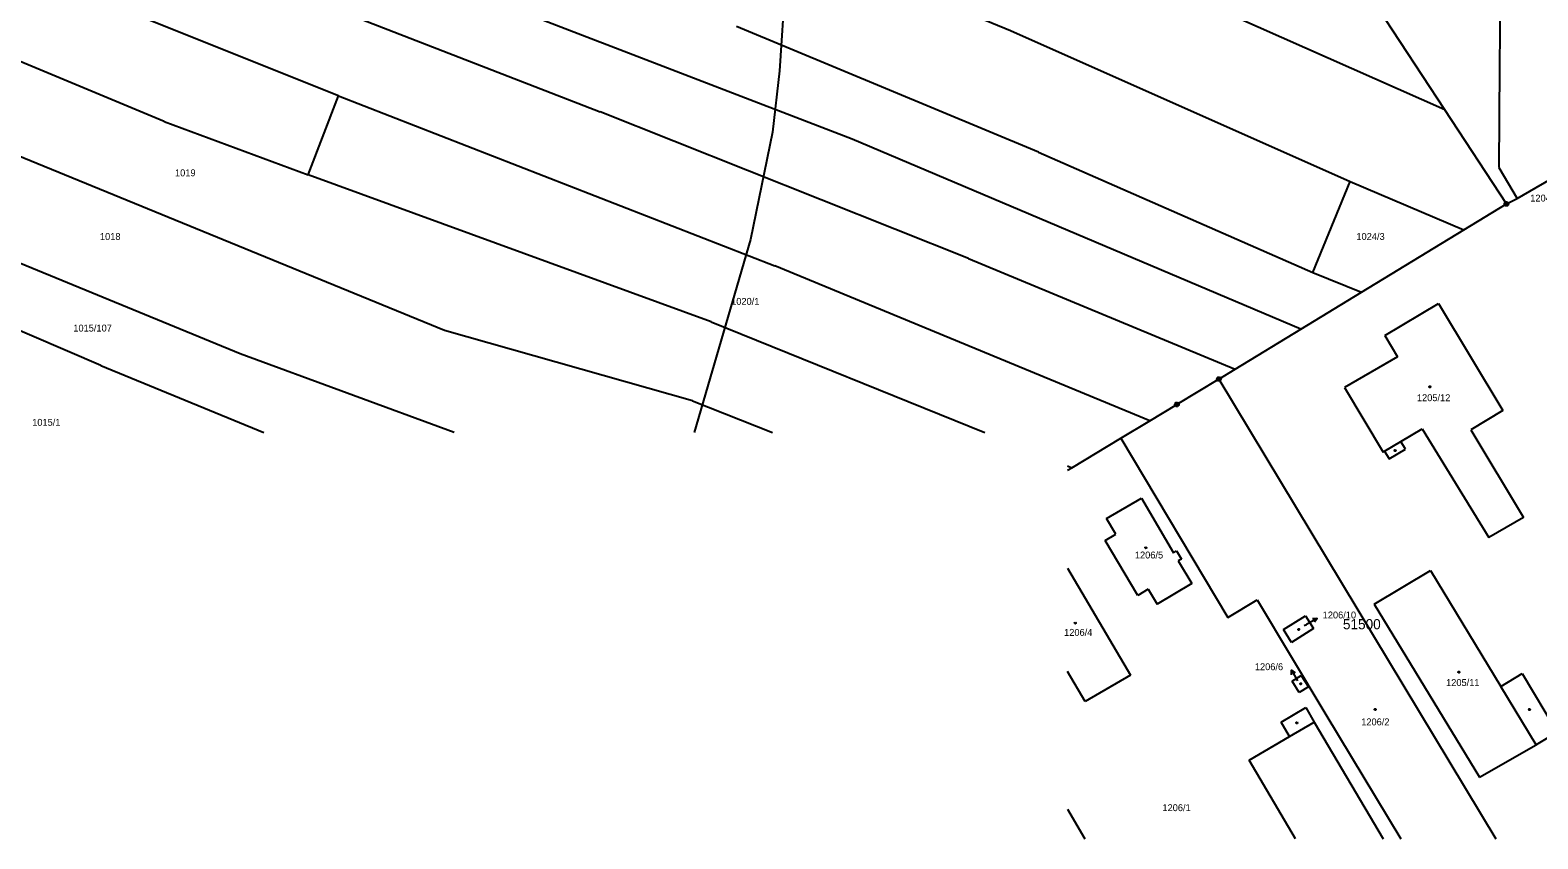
# Model space of a CAD drawing. Extents: x -777309 to -774195, y -1144706 to -1143600.
# Drawn here: x -775855.3 to -775484.3, y -1144700 to -1144501 of the extents above; entities that cross this region are included whole.
import ezdxf

# ---------------------------------------------------------------- set-up
doc = ezdxf.new("R2010")
doc.units = 0
for name, color, linetype in [('1', 7, 'Continuous'), ('11', 7, 'Continuous'), ('12', 7, 'Continuous'), ('2', 7, 'Continuous'), ('4', 7, 'Continuous'), ('5', 7, 'Continuous'), ('7', 7, 'Continuous'), ('8', 7, 'Continuous')]:
    doc.layers.add(name, color=color, linetype=linetype)

msp = doc.modelspace()

# ---------------------------------------------------------------- linework, layer by layer
at = {"layer": '1'}
for p, q in [((-775901.69, -1144448.49), (-775715.04, -1144521.12)), ((-775693.38, -1144468.4), (-775614.03, -1144501.05)), ((-775822.27, -1144523.43), (-775921.21, -1144482.29)), ((-775507.21, -1144520.6), (-775592.79, -1144482.59)), ((-775493.58, -1144486.33), (-775493.7, -1144510.05)), ((-775779.42, -1144517.15), (-775844.51, -1144491.07)), ((-775653.03, -1144527.81), (-775735.37, -1144496.15)), ((-775507.21, -1144520.6), (-775523.71, -1144495.46)), ((-775607.18, -1144531.04), (-775681.45, -1144500.07)), ((-775614.03, -1144501.05), (-775530.47, -1144538.25)), ((-775493.7, -1144510.05), (-775493.92, -1144534.76)), ((-775786.84, -1144536.56), (-775779.42, -1144517.15)), ((-775779.42, -1144517.15), (-775672.07, -1144558.96)), ((-775624.37, -1144557.21), (-775715.04, -1144521.12)), ((-775492.03, -1144543.75), (-775507.21, -1144520.6)), ((-775753.33, -1144574.87), (-775878.82, -1144523.5)), ((-775822.27, -1144523.43), (-775786.84, -1144536.56)), ((-775542.63, -1144574.58), (-775653.03, -1144527.81)), ((-775607.18, -1144531.04), (-775539.64, -1144560.59)), ((-775687.74, -1144572.8), (-775786.84, -1144536.56)), ((-775493.92, -1144534.76), (-775489.41, -1144542.39)), ((-775489.41, -1144542.39), (-775477.9, -1144535.73)), ((-775539.64, -1144560.59), (-775530.47, -1144538.25)), ((-775530.47, -1144538.25), (-775502.5, -1144550.13)), ((-775502.5, -1144550.13), (-775492.03, -1144543.75)), ((-775492.03, -1144543.75), (-775489.41, -1144542.39)), ((-775803.63, -1144580.65), (-775882.53, -1144548.18)), ((-775837.88, -1144583.47), (-775917.7, -1144549.4)), ((-775527.68, -1144565.47), (-775502.5, -1144550.13)), ((-775579.8, -1144597.13), (-775672.07, -1144558.96)), ((-775624.37, -1144557.21), (-775558.78, -1144584.42)), ((-775539.64, -1144560.59), (-775527.68, -1144565.47)), ((-775542.63, -1144574.58), (-775527.68, -1144565.47)), ((-775521.96, -1144576.15), (-775508.76, -1144568.22)), ((-775508.76, -1144568.22), (-775492.9, -1144594.56)), ((-775692.28, -1144592.24), (-775753.33, -1144574.87)), ((-775687.74, -1144572.8), (-775620.4, -1144600)), ((-775558.78, -1144584.42), (-775542.63, -1144574.58)), ((-775521.96, -1144576.15), (-775518.83, -1144581.36)), ((-775750.96, -1144600), (-775803.63, -1144580.65)), ((-775518.83, -1144581.36), (-775531.87, -1144588.95)), ((-775837.88, -1144583.47), (-775797.79, -1144600)), ((-775562.76, -1144586.85), (-775558.78, -1144584.42)), ((-775562.76, -1144586.85), (-775573.1, -1144593.11)), ((-775562.76, -1144586.85), (-775494.64, -1144700)), ((-775531.87, -1144588.95), (-775522.35, -1144604.82)), ((-775692.28, -1144592.24), (-775672.6, -1144600)), ((-775579.8, -1144597.13), (-775573.1, -1144593.11)), ((-775586.87, -1144601.37), (-775579.8, -1144597.13)), ((-775492.9, -1144594.56), (-775500.8, -1144599.32)), ((-775518.02, -1144602.23), (-775512.78, -1144599.08)), ((-775512.78, -1144599.08), (-775496.4, -1144625.82)), ((-775500.8, -1144599.32), (-775487.84, -1144620.92)), ((-775598.96, -1144608.66), (-775586.87, -1144601.37)), ((-775586.87, -1144601.37), (-775560.6, -1144645.51)), ((-775522.35, -1144604.82), (-775522, -1144604.62)), ((-775522, -1144604.62), (-775520.87, -1144606.5)), ((-775520.87, -1144606.5), (-775516.89, -1144604.12)), ((-775516.89, -1144604.12), (-775518.02, -1144602.23)), ((-775600, -1144608.24), (-775598.96, -1144608.66)), ((-775600, -1144609.29), (-775598.96, -1144608.66)), ((-775590.4, -1144621.18), (-775581.86, -1144616.15)), ((-775581.86, -1144616.15), (-775573.94, -1144629.58)), ((-775588.14, -1144625.02), (-775590.4, -1144621.18)), ((-775487.84, -1144620.92), (-775496.4, -1144625.82)), ((-775590.74, -1144626.55), (-775588.14, -1144625.02)), ((-775582.75, -1144640.1), (-775590.74, -1144626.55)), ((-775573.94, -1144629.58), (-775573.18, -1144629.13)), ((-775573.18, -1144629.13), (-775571.99, -1144631.14)), ((-775600, -1144633.38), (-775584.52, -1144659.7)), ((-775571.99, -1144631.14), (-775572.76, -1144631.59)), ((-775572.76, -1144631.59), (-775569.44, -1144637.2)), ((-775524.6, -1144642.25), (-775510.7, -1144633.95)), ((-775510.7, -1144633.95), (-775493.41, -1144662.51)), ((-775569.44, -1144637.2), (-775577.98, -1144642.24)), ((-775580.15, -1144638.57), (-775582.75, -1144640.1)), ((-775580.15, -1144638.57), (-775577.98, -1144642.24)), ((-775560.6, -1144645.51), (-775553.4, -1144641.18)), ((-775553.4, -1144641.18), (-775536.43, -1144669.37)), ((-775546.89, -1144648.51), (-775541.46, -1144645.13)), ((-775541.46, -1144645.13), (-775539.48, -1144648.26)), ((-775524.6, -1144642.25), (-775498.67, -1144684.85)), ((-775544.9, -1144651.71), (-775546.89, -1144648.51)), ((-775539.48, -1144648.26), (-775544.9, -1144651.71)), ((-775595.69, -1144666.21), (-775600, -1144658.83)), ((-775584.52, -1144659.7), (-775595.69, -1144666.21)), ((-775544.76, -1144661.2), (-775542.5, -1144659.79)), ((-775542.5, -1144659.79), (-775540.76, -1144662.61)), ((-775493.41, -1144662.51), (-775488.18, -1144659.34)), ((-775488.18, -1144659.34), (-775479.53, -1144673.73)), ((-775542.99, -1144664.02), (-775544.76, -1144661.2)), ((-775540.76, -1144662.61), (-775542.99, -1144664.02)), ((-775547.49, -1144671.25), (-775541.42, -1144667.66)), ((-775541.42, -1144667.66), (-775539.3, -1144671.27)), ((-775545.38, -1144674.84), (-775547.49, -1144671.25)), ((-775539.3, -1144671.27), (-775522.39, -1144700)), ((-775536.43, -1144669.37), (-775518.02, -1144700)), ((-775555.31, -1144680.67), (-775545.38, -1144674.84)), ((-775479.53, -1144673.73), (-775484.72, -1144676.87)), ((-775498.67, -1144684.85), (-775484.72, -1144676.87)), ((-775543.95, -1144700), (-775555.31, -1144680.67)), ((-775600, -1144692.66), (-775595.74, -1144700))]:
    msp.add_line(p, q, dxfattribs=at)
at = {"layer": '11'}
msp.add_lwpolyline([(-775666.55, -1144407.41), (-775666.83, -1144427.98), (-775670.98, -1144457.34), (-775669.53, -1144489.78), (-775670.86, -1144510.96), (-775672.62, -1144526.1), (-775678.04, -1144552.51), (-775691.93, -1144600)], dxfattribs=at)
at = {"layer": '12'}
for p, q in [((-775493.58, -1144486.33), (-775493.7, -1144510.05)), ((-775507.21, -1144520.6), (-775523.71, -1144495.46)), ((-775493.7, -1144510.05), (-775493.92, -1144534.76)), ((-775492.03, -1144543.75), (-775507.21, -1144520.6)), ((-775493.92, -1144534.76), (-775489.41, -1144542.39)), ((-775492.03, -1144543.75), (-775489.41, -1144542.39)), ((-775521.96, -1144576.15), (-775508.76, -1144568.22)), ((-775508.76, -1144568.22), (-775492.9, -1144594.56)), ((-775521.96, -1144576.15), (-775518.83, -1144581.36)), ((-775518.83, -1144581.36), (-775531.87, -1144588.95)), ((-775562.76, -1144586.85), (-775573.1, -1144593.11)), ((-775562.76, -1144586.85), (-775494.64, -1144700)), ((-775531.87, -1144588.95), (-775522.35, -1144604.82)), ((-775579.8, -1144597.13), (-775573.1, -1144593.11)), ((-775586.87, -1144601.37), (-775579.8, -1144597.13)), ((-775492.9, -1144594.56), (-775500.8, -1144599.32)), ((-775518.02, -1144602.23), (-775512.78, -1144599.08)), ((-775512.78, -1144599.08), (-775496.4, -1144625.82)), ((-775500.8, -1144599.32), (-775487.84, -1144620.92)), ((-775586.87, -1144601.37), (-775560.6, -1144645.51)), ((-775522.35, -1144604.82), (-775522, -1144604.62)), ((-775522, -1144604.62), (-775518.02, -1144602.23)), ((-775590.4, -1144621.18), (-775581.86, -1144616.15)), ((-775581.86, -1144616.15), (-775573.94, -1144629.58)), ((-775588.14, -1144625.02), (-775590.4, -1144621.18)), ((-775487.84, -1144620.92), (-775496.4, -1144625.82)), ((-775590.74, -1144626.55), (-775588.14, -1144625.02)), ((-775582.75, -1144640.1), (-775590.74, -1144626.55)), ((-775573.94, -1144629.58), (-775573.18, -1144629.13)), ((-775573.18, -1144629.13), (-775571.99, -1144631.14)), ((-775600, -1144633.38), (-775584.52, -1144659.7)), ((-775571.99, -1144631.14), (-775572.76, -1144631.59)), ((-775572.76, -1144631.59), (-775569.44, -1144637.2)), ((-775524.6, -1144642.25), (-775510.7, -1144633.95)), ((-775510.7, -1144633.95), (-775493.41, -1144662.51)), ((-775569.44, -1144637.2), (-775577.98, -1144642.24)), ((-775580.15, -1144638.57), (-775582.75, -1144640.1)), ((-775580.15, -1144638.57), (-775577.98, -1144642.24)), ((-775560.6, -1144645.51), (-775553.4, -1144641.18)), ((-775553.4, -1144641.18), (-775536.43, -1144669.37)), ((-775546.89, -1144648.51), (-775541.46, -1144645.13)), ((-775546.89, -1144648.51), (-775541.46, -1144645.13)), ((-775541.46, -1144645.13), (-775539.48, -1144648.26)), ((-775541.46, -1144645.13), (-775539.48, -1144648.26)), ((-775524.6, -1144642.25), (-775498.67, -1144684.85)), ((-775544.9, -1144651.71), (-775546.89, -1144648.51)), ((-775544.9, -1144651.71), (-775546.89, -1144648.51)), ((-775539.48, -1144648.26), (-775544.9, -1144651.71)), ((-775539.48, -1144648.26), (-775544.9, -1144651.71)), ((-775595.69, -1144666.21), (-775600, -1144658.83)), ((-775584.52, -1144659.7), (-775595.69, -1144666.21)), ((-775544.76, -1144661.2), (-775542.5, -1144659.79)), ((-775542.5, -1144659.79), (-775540.76, -1144662.61)), ((-775542.99, -1144664.02), (-775544.76, -1144661.2)), ((-775540.76, -1144662.61), (-775542.99, -1144664.02)), ((-775484.72, -1144676.87), (-775493.41, -1144662.51)), ((-775545.38, -1144674.84), (-775539.3, -1144671.27)), ((-775539.3, -1144671.27), (-775522.39, -1144700)), ((-775536.43, -1144669.37), (-775518.02, -1144700)), ((-775555.31, -1144680.67), (-775545.38, -1144674.84)), ((-775498.67, -1144684.85), (-775484.72, -1144676.87)), ((-775543.95, -1144700), (-775555.31, -1144680.67)), ((-775600, -1144692.66), (-775595.74, -1144700))]:
    msp.add_line(p, q, dxfattribs=at)
at = {"layer": '4'}
for p, q in [((-775522, -1144604.62), (-775518.02, -1144602.23)), ((-775484.72, -1144676.87), (-775493.41, -1144662.51)), ((-775545.38, -1144674.84), (-775539.3, -1144671.27))]:
    msp.add_line(p, q, dxfattribs=at)
at = {"layer": '5'}
for points in [[(-775510.87, -1144588.61), (-775510.77, -1144588.63), (-775510.72, -1144588.72), (-775510.7, -1144588.78), (-775510.72, -1144588.87), (-775510.8, -1144588.94), (-775510.87, -1144588.95), (-775510.96, -1144588.92), (-775511.02, -1144588.86), (-775511.04, -1144588.78), (-775511.02, -1144588.69), (-775510.94, -1144588.62)], [(-775519.33, -1144604.27), (-775519.24, -1144604.42), (-775519.33, -1144604.57), (-775519.51, -1144604.57), (-775519.6, -1144604.42), (-775519.51, -1144604.27)], [(-775580.74, -1144628.17), (-775580.64, -1144628.19), (-775580.59, -1144628.28), (-775580.57, -1144628.34), (-775580.59, -1144628.43), (-775580.67, -1144628.5), (-775580.74, -1144628.51), (-775580.83, -1144628.48), (-775580.89, -1144628.42), (-775580.91, -1144628.34), (-775580.89, -1144628.25), (-775580.81, -1144628.18)], [(-775598.1, -1144646.71), (-775598, -1144646.73), (-775597.95, -1144646.82), (-775597.93, -1144646.88), (-775597.95, -1144646.97), (-775598.03, -1144647.04), (-775598.1, -1144647.05), (-775598.19, -1144647.02), (-775598.25, -1144646.96), (-775598.27, -1144646.88), (-775598.25, -1144646.79), (-775598.17, -1144646.72)], [(-775543.14, -1144648.33), (-775543.04, -1144648.35), (-775542.99, -1144648.44), (-775542.97, -1144648.5), (-775542.99, -1144648.59), (-775543.07, -1144648.66), (-775543.14, -1144648.67), (-775543.23, -1144648.64), (-775543.29, -1144648.58), (-775543.31, -1144648.5), (-775543.29, -1144648.41), (-775543.21, -1144648.34)], [(-775503.72, -1144658.79), (-775503.62, -1144658.81), (-775503.57, -1144658.9), (-775503.55, -1144658.96), (-775503.57, -1144659.05), (-775503.65, -1144659.12), (-775503.72, -1144659.13), (-775503.81, -1144659.1), (-775503.87, -1144659.04), (-775503.89, -1144658.96), (-775503.87, -1144658.87), (-775503.79, -1144658.8)], [(-775542.67, -1144661.66), (-775542.57, -1144661.68), (-775542.52, -1144661.77), (-775542.5, -1144661.83), (-775542.52, -1144661.92), (-775542.6, -1144661.99), (-775542.67, -1144662), (-775542.76, -1144661.97), (-775542.82, -1144661.91), (-775542.84, -1144661.83), (-775542.82, -1144661.74), (-775542.74, -1144661.67)], [(-775543.54, -1144671.29), (-775543.45, -1144671.44), (-775543.54, -1144671.59), (-775543.72, -1144671.59), (-775543.81, -1144671.44), (-775543.72, -1144671.29)], [(-775524.32, -1144667.98), (-775524.22, -1144668), (-775524.17, -1144668.09), (-775524.15, -1144668.15), (-775524.17, -1144668.24), (-775524.25, -1144668.31), (-775524.32, -1144668.32), (-775524.41, -1144668.29), (-775524.47, -1144668.23), (-775524.49, -1144668.15), (-775524.47, -1144668.06), (-775524.39, -1144667.99)], [(-775486.26, -1144668.04), (-775486.17, -1144668.19), (-775486.26, -1144668.34), (-775486.44, -1144668.34), (-775486.53, -1144668.19), (-775486.44, -1144668.04)]]:
    msp.add_lwpolyline(points, close=True, dxfattribs=at)
at = {"layer": '7'}
for p, q in [((-775541.76, -1144647.49), (-775541.26, -1144647.21)), ((-775538.63, -1144645.76), (-775541.26, -1144647.21)), ((-775544.94, -1144658.5), (-775543.45, -1144661.1))]:
    msp.add_line(p, q, dxfattribs=at)
for points in [[(-775539.75, -1144645.81), (-775538.63, -1144645.76), (-775539.27, -1144646.68)], [(-775544.88, -1144659.61), (-775544.94, -1144658.5), (-775544.01, -1144659.12)]]:
    msp.add_lwpolyline(points, dxfattribs=at)
at = {"layer": '8'}
for p, q in [((-775492.15, -1144543.75), (-775491.91, -1144543.75)), ((-775562.88, -1144586.85), (-775562.64, -1144586.85)), ((-775573.22, -1144593.11), (-775572.98, -1144593.11))]:
    msp.add_line(p, q, dxfattribs=at)
for points in [[(-775491.88, -1144543.27), (-775491.63, -1144543.45), (-775491.53, -1144543.74), (-775491.63, -1144544.03), (-775491.88, -1144544.21), (-775492.19, -1144544.21), (-775492.44, -1144544.03), (-775492.54, -1144543.74), (-775492.44, -1144543.45), (-775492.19, -1144543.27)], [(-775562.61, -1144586.37), (-775562.36, -1144586.55), (-775562.26, -1144586.84), (-775562.36, -1144587.13), (-775562.61, -1144587.31), (-775562.92, -1144587.31), (-775563.17, -1144587.13), (-775563.27, -1144586.84), (-775563.17, -1144586.55), (-775562.92, -1144586.37)], [(-775572.95, -1144592.63), (-775572.7, -1144592.81), (-775572.6, -1144593.1), (-775572.7, -1144593.39), (-775572.95, -1144593.57), (-775573.26, -1144593.57), (-775573.51, -1144593.39), (-775573.61, -1144593.1), (-775573.51, -1144592.81), (-775573.26, -1144592.63)]]:
    msp.add_lwpolyline(points, close=True, dxfattribs=at)

# ---------------------------------------------------------------- texts
at = {"layer": '11'}
msp.add_text('51500', height=2.5, dxfattribs=at).set_placement((-775532.26, -1144648.42))
at = {"layer": '2'}
for s, height, p in [('1019', 1.7, (-775819.63, -1144536.95)), ('1018', 1.7, (-775838.1, -1144552.61)), ('1024/3', 1.7, (-775528.94, -1144552.61)), ('1020/1', 1.7, (-775682.79, -1144568.58)), ('1015/107', 1.7, (-775844.65, -1144575.15)), ('1205/12', 1.7, (-775514.05, -1144592.29)), ('1015/1', 1.7, (-775854.77, -1144598.35)), ('1206/5', 1.7, (-775583.45, -1144631)), ('1206/4', 1.7, (-775600.86, -1144650.04)), ('1206/10', 0.1, (-775541.74, -1144647.49)), ('1206/6', 0.1, (-775543.43, -1144661.1)), ('1205/11', 1.7, (-775506.88, -1144662.39)), ('1206/2', 1.7, (-775527.76, -1144672.07)), ('1206/1', 1.7, (-775576.67, -1144693.18))]:
    msp.add_text(s, height=height, dxfattribs=at).set_placement(p)
at = {"layer": '7'}
for s, p in [('1204/5', (-775486.17, -1144543.16)), ('1206/10', (-775537.24, -1144645.76)), ('1206/6', (-775553.93, -1144658.49))]:
    msp.add_text(s, height=1.7, dxfattribs=at).set_placement(p)

doc.saveas('drawing.dxf')
